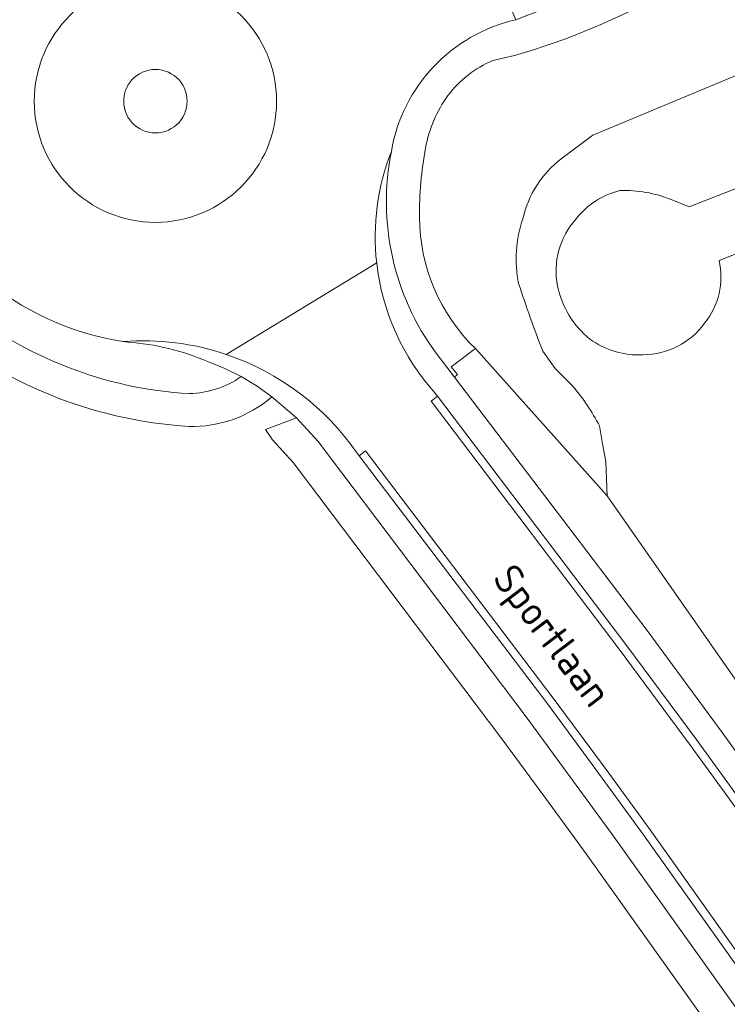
# Model space of a CAD drawing. Extents: x 184422 to 188298, y 343471 to 350189.
# Tile 486 of 513: x 187359 to 187402, y 349490 to 349550. Entities that reach past the tile are written whole.
import ezdxf
from ezdxf.enums import TextEntityAlignment as Align

# ---------------------------------------------------------------- set-up
doc = ezdxf.new("R2010")
doc.units = 0
for name, color, linetype, lineweight in [('B-WA-GR-BEPLANTING_CULTUUR_HEESTERS-GV', 252, 'Continuous', 18), ('B-WA-GR-GRAS-GV', 252, 'Continuous', 13), ('B-WA-OG-TERREIN_CULTUURSCHEIDING-GV', 252, 'Continuous', 18), ('B-WA-OG-TERREIN_ERF-GV', 252, 'Continuous', 18), ('B-WA-OG-TOPOGRAFIE-T18', 252, 'Continuous', 18), ('B-WA-OG-WEG-GV', 252, 'Continuous', 18), ('B-WA-VH-VERHARDING_ASFALT-GV', 252, 'Continuous', 18), ('B-WA-VH-VERHARDING_BETONSTRAATSTEEN-GV', 252, 'Continuous', 18), ('B-WA-VH-VERHARDING_GESLOTEN-GV', 252, 'Continuous', 18), ('B-WA-VH-VERHARDING_OPEN-GV', 252, 'Continuous', 18), ('B-WA-VH-VERHARDING_SIERBESTRATING-GV', 252, 'Continuous', 18), ('B-WA-VH-VERHARDING_TEGEL-GV', 252, 'Continuous', 18)]:
    doc.layers.add(name, color=color, linetype=linetype, lineweight=lineweight)
doc.styles.add('NLCS-ISO-M1000-T18', font='NLCS-ISO.ttf', dxfattribs={"height": 1.8})

msp = doc.modelspace()

# ---------------------------------------------------------------- linework, layer by layer
at = {"layer": 'B-WA-GR-BEPLANTING_CULTUUR_HEESTERS-GV', "flags": 128}
msp.add_lwpolyline([(187366.93, 349547.049), (187366.726, 349547.038), (187366.525, 349547.006), (187366.328, 349546.954), (187366.137, 349546.881), (187365.955, 349546.788), (187365.784, 349546.677), (187365.626, 349546.548), (187365.481, 349546.404), (187365.353, 349546.246), (187365.242, 349546.075), (187365.163, 349545.924), (187365.098, 349545.767), (187365.047, 349545.605), (187365.01, 349545.438), (187364.988, 349545.27), (187364.98, 349545.1), (187364.991, 349544.896), (187365.023, 349544.695), (187365.075, 349544.497), (187365.149, 349544.307), (187365.241, 349544.125), (187365.352, 349543.954), (187365.481, 349543.795), (187365.625, 349543.651), (187365.784, 349543.522), (187365.955, 349543.411), (187366.137, 349543.319), (187366.327, 349543.245), (187366.525, 349543.193), (187366.726, 349543.161), (187366.93, 349543.15), (187367.134, 349543.161), (187367.335, 349543.193), (187367.533, 349543.245), (187367.723, 349543.319), (187367.905, 349543.411), (187368.076, 349543.522), (187368.235, 349543.651), (187368.379, 349543.795), (187368.508, 349543.954), (187368.619, 349544.125), (187368.711, 349544.307), (187368.785, 349544.497), (187368.837, 349544.695), (187368.869, 349544.896), (187368.88, 349545.1), (187368.869, 349545.304), (187368.837, 349545.505), (187368.784, 349545.702), (187368.711, 349545.893), (187368.618, 349546.075), (187368.507, 349546.246), (187368.379, 349546.404), (187368.234, 349546.548), (187368.076, 349546.677), (187367.905, 349546.788), (187367.723, 349546.881), (187367.532, 349546.954), (187367.335, 349547.006), (187367.134, 349547.038)], close=True, dxfattribs=at)
msp.add_lwpolyline([(187366.93, 349547.049), (187366.726, 349547.038), (187366.525, 349547.006), (187366.328, 349546.954), (187366.137, 349546.881), (187365.955, 349546.788), (187365.784, 349546.677), (187365.626, 349546.548), (187365.481, 349546.404), (187365.353, 349546.246), (187365.242, 349546.075), (187365.163, 349545.924), (187365.098, 349545.767), (187365.047, 349545.605), (187365.01, 349545.438), (187364.988, 349545.27), (187364.98, 349545.1), (187364.991, 349544.896), (187365.023, 349544.695), (187365.075, 349544.497), (187365.149, 349544.307), (187365.241, 349544.125), (187365.352, 349543.954), (187365.481, 349543.795), (187365.625, 349543.651), (187365.784, 349543.522), (187365.955, 349543.411), (187366.137, 349543.319), (187366.327, 349543.245), (187366.525, 349543.193), (187366.726, 349543.161), (187366.93, 349543.15), (187367.134, 349543.161), (187367.335, 349543.193), (187367.533, 349543.245), (187367.723, 349543.319), (187367.905, 349543.411), (187368.076, 349543.522), (187368.235, 349543.651), (187368.379, 349543.795), (187368.508, 349543.954), (187368.619, 349544.125), (187368.711, 349544.307), (187368.785, 349544.497), (187368.837, 349544.695), (187368.869, 349544.896), (187368.88, 349545.1), (187368.869, 349545.304), (187368.837, 349545.505), (187368.784, 349545.702), (187368.711, 349545.893), (187368.618, 349546.075), (187368.507, 349546.246), (187368.379, 349546.404), (187368.234, 349546.548), (187368.076, 349546.677), (187367.905, 349546.788), (187367.723, 349546.881), (187367.532, 349546.954), (187367.335, 349547.006), (187367.134, 349547.038)], close=True, dxfattribs=at)
msp.add_lwpolyline([(187366.93, 349547.049), (187366.726, 349547.038), (187366.525, 349547.006), (187366.328, 349546.954), (187366.137, 349546.881), (187365.955, 349546.788), (187365.784, 349546.677), (187365.626, 349546.548), (187365.481, 349546.404), (187365.353, 349546.246), (187365.242, 349546.075), (187365.163, 349545.924), (187365.098, 349545.767), (187365.047, 349545.605), (187365.01, 349545.438), (187364.988, 349545.27), (187364.98, 349545.1), (187364.991, 349544.896), (187365.023, 349544.695), (187365.075, 349544.497), (187365.149, 349544.307), (187365.241, 349544.125), (187365.352, 349543.954), (187365.481, 349543.795), (187365.625, 349543.651), (187365.784, 349543.522), (187365.955, 349543.411), (187366.137, 349543.319), (187366.327, 349543.245), (187366.525, 349543.193), (187366.726, 349543.161), (187366.93, 349543.15), (187367.134, 349543.161), (187367.335, 349543.193), (187367.533, 349543.245), (187367.723, 349543.319), (187367.905, 349543.411), (187368.076, 349543.522), (187368.235, 349543.651), (187368.379, 349543.795), (187368.508, 349543.954), (187368.619, 349544.125), (187368.711, 349544.307), (187368.785, 349544.497), (187368.837, 349544.695), (187368.869, 349544.896), (187368.88, 349545.1), (187368.869, 349545.304), (187368.837, 349545.505), (187368.784, 349545.702), (187368.711, 349545.893), (187368.618, 349546.075), (187368.507, 349546.246), (187368.379, 349546.404), (187368.234, 349546.548), (187368.076, 349546.677), (187367.905, 349546.788), (187367.723, 349546.881), (187367.532, 349546.954), (187367.335, 349547.006), (187367.134, 349547.038)], close=True, dxfattribs=at)
at = {"layer": 'B-WA-GR-GRAS-GV'}
for points in [[(187368.986, 349525.102, -0.109928), (187357.689, 349528.354)], [(187368.986, 349525.102, -0.109928), (187357.689, 349528.354)], [(187368.986, 349525.102, -0.109928), (187357.689, 349528.354)], [(187374.096, 349526.922, -0.185888), (187368.986, 349525.102)], [(187374.096, 349526.922, -0.185888), (187368.986, 349525.102)], [(187374.096, 349526.922, -0.185888), (187368.986, 349525.102)]]:
    msp.add_lwpolyline(points, format="xyb", dxfattribs=at)
at = {"layer": 'B-WA-GR-GRAS-GV', "flags": 128}
msp.add_lwpolyline([(187440.698, 349427.798), (187419.631, 349460.793), (187415.853, 349466.662), (187404.805, 349482.848), (187393.414, 349498.83), (187390.81, 349502.388), (187388.158, 349505.978), (187375.395, 349522.888), (187374.121, 349524.273), (187373.699, 349524.923), (187375.593, 349525.627), (187374.096, 349526.922)], dxfattribs=at)
msp.add_lwpolyline([(187440.698, 349427.798), (187419.631, 349460.793), (187415.853, 349466.662), (187404.805, 349482.848), (187393.414, 349498.83), (187390.81, 349502.388), (187388.158, 349505.978), (187375.395, 349522.888), (187374.121, 349524.273), (187373.699, 349524.923), (187375.593, 349525.627), (187374.096, 349526.922)], dxfattribs=at)
msp.add_lwpolyline([(187440.698, 349427.798), (187419.631, 349460.793), (187415.853, 349466.662), (187404.805, 349482.848), (187393.414, 349498.83), (187390.81, 349502.388), (187388.158, 349505.978), (187375.395, 349522.888), (187374.121, 349524.273), (187373.699, 349524.923), (187375.593, 349525.627), (187374.096, 349526.922)], dxfattribs=at)
at = {"layer": 'B-WA-OG-TERREIN_CULTUURSCHEIDING-GV'}
for points in [[(187398.414, 349551.853, -0.05931), (187389.002, 349547.91)], [(187398.414, 349551.853, -0.05931), (187389.002, 349547.91)], [(187398.414, 349551.853, -0.05931), (187389.002, 349547.91)], [(187387.672, 349547.592, 0.132691), (187384.907, 349545.442)], [(187387.672, 349547.592, 0.132691), (187384.907, 349545.442)], [(187387.672, 349547.592, 0.132691), (187384.907, 349545.442)], [(187384.907, 349545.442, 0.111624), (187383.539, 349542.231)], [(187384.907, 349545.442, 0.111624), (187383.539, 349542.231)], [(187384.907, 349545.442, 0.111624), (187383.539, 349542.231)], [(187383.539, 349542.231, 0.049709), (187383.164, 349537.956)], [(187383.539, 349542.231, 0.049709), (187383.164, 349537.956)], [(187383.539, 349542.231, 0.049709), (187383.164, 349537.956)], [(187389.523, 349537.875, -0.17691), (187391.87, 349541.55)], [(187389.523, 349537.875, -0.17691), (187391.87, 349541.55)], [(187389.523, 349537.875, -0.17691), (187391.87, 349541.55)], [(187383.164, 349537.956, 0.201645), (187386.599, 349529.886)], [(187383.164, 349537.956, 0.201645), (187386.599, 349529.886)], [(187383.164, 349537.956, 0.201645), (187386.599, 349529.886)], [(187389.259, 349533.881, -0.132118), (187389.523, 349537.875)], [(187389.259, 349533.881, -0.132118), (187389.523, 349537.875)], [(187389.259, 349533.881, -0.132118), (187389.523, 349537.875)], [(187364.95, 349530.329, -0.142965), (187356.243, 349534.354)], [(187364.95, 349530.329, -0.142965), (187356.243, 349534.354)], [(187364.95, 349530.329, -0.142965), (187356.243, 349534.354)], [(187390.742, 349529.732, -0.013053), (187389.259, 349533.881)], [(187390.742, 349529.732, -0.013053), (187389.259, 349533.881)], [(187390.742, 349529.732, -0.013053), (187389.259, 349533.881)], [(187354.821, 349532.683, 0.160299), (187369.018, 349527.121)], [(187354.821, 349532.683, 0.160299), (187369.018, 349527.121)], [(187354.821, 349532.683, 0.160299), (187369.018, 349527.121)], [(187370.142, 349529.088, 0.083559), (187365.239, 349530.288)], [(187370.142, 349529.088, 0.083559), (187365.239, 349530.288)], [(187370.142, 349529.088, 0.083559), (187365.239, 349530.288)], [(187369.018, 349527.121, 0.148463), (187372.203, 349528.168)], [(187369.018, 349527.121, 0.148463), (187372.203, 349528.168)], [(187369.018, 349527.121, 0.148463), (187372.203, 349528.168)], [(187394.224, 349525.139, 0.058477), (187392.586, 349527.581)], [(187394.224, 349525.139, 0.058477), (187392.586, 349527.581)], [(187394.224, 349525.139, 0.058477), (187392.586, 349527.581)]]:
    msp.add_lwpolyline(points, format="xyb", dxfattribs=at)
at = {"layer": 'B-WA-OG-TERREIN_CULTUURSCHEIDING-GV', "flags": 128}
for points in [[(187391.87, 349541.55), (187393.815, 349543.019), (187403.908, 349547.21), (187404.182, 349546.828), (187405.813, 349548.001), (187406.761, 349548.684), (187406.997, 349548.853), (187406.144, 349549.855), (187398.414, 349551.853)], [(187391.87, 349541.55), (187393.815, 349543.019), (187403.908, 349547.21), (187404.182, 349546.828), (187405.813, 349548.001), (187406.761, 349548.684), (187406.997, 349548.853), (187406.144, 349549.855), (187398.414, 349551.853)], [(187391.87, 349541.55), (187393.815, 349543.019), (187403.908, 349547.21), (187404.182, 349546.828), (187405.813, 349548.001), (187406.761, 349548.684), (187406.997, 349548.853), (187406.144, 349549.855), (187398.414, 349551.853)], [(187389.002, 349547.91), (187387.672, 349547.592)], [(187389.002, 349547.91), (187387.672, 349547.592)], [(187389.002, 349547.91), (187387.672, 349547.592)], [(187365.239, 349530.288), (187365.094, 349530.307), (187364.95, 349530.329)], [(187365.239, 349530.288), (187365.094, 349530.307), (187364.95, 349530.329)], [(187365.239, 349530.288), (187365.094, 349530.307), (187364.95, 349530.329)], [(187386.599, 349529.886), (187394.703, 349520.841), (187394.612, 349522.937), (187394.408, 349524.036), (187394.224, 349525.139)], [(187386.599, 349529.886), (187394.703, 349520.841), (187394.612, 349522.937), (187394.408, 349524.036), (187394.224, 349525.139)], [(187386.599, 349529.886), (187394.703, 349520.841), (187394.612, 349522.937), (187394.408, 349524.036), (187394.224, 349525.139)], [(187392.586, 349527.581), (187391.497, 349528.656), (187390.742, 349529.732)], [(187392.586, 349527.581), (187391.497, 349528.656), (187390.742, 349529.732)], [(187392.586, 349527.581), (187391.497, 349528.656), (187390.742, 349529.732)], [(187372.203, 349528.168), (187371.191, 349528.669), (187370.142, 349529.088)], [(187372.203, 349528.168), (187371.191, 349528.669), (187370.142, 349529.088)], [(187372.203, 349528.168), (187371.191, 349528.669), (187370.142, 349529.088)]]:
    msp.add_lwpolyline(points, dxfattribs=at)
msp.add_lwpolyline([(187419.631, 349460.793), (187421.321, 349461.882), (187417.52, 349467.767), (187406.442, 349483.997), (187395.036, 349500), (187392.413, 349503.584), (187389.775, 349507.156), (187376.932, 349524.171), (187375.593, 349525.627), (187373.699, 349524.923), (187374.121, 349524.273), (187375.395, 349522.888), (187388.158, 349505.978), (187390.81, 349502.388), (187393.414, 349498.83), (187404.805, 349482.848), (187415.853, 349466.662)], close=True, dxfattribs=at)
msp.add_lwpolyline([(187419.631, 349460.793), (187421.321, 349461.882), (187417.52, 349467.767), (187406.442, 349483.997), (187395.036, 349500), (187392.413, 349503.584), (187389.775, 349507.156), (187376.932, 349524.171), (187375.593, 349525.627), (187373.699, 349524.923), (187374.121, 349524.273), (187375.395, 349522.888), (187388.158, 349505.978), (187390.81, 349502.388), (187393.414, 349498.83), (187404.805, 349482.848), (187415.853, 349466.662)], close=True, dxfattribs=at)
msp.add_lwpolyline([(187419.631, 349460.793), (187421.321, 349461.882), (187417.52, 349467.767), (187406.442, 349483.997), (187395.036, 349500), (187392.413, 349503.584), (187389.775, 349507.156), (187376.932, 349524.171), (187375.593, 349525.627), (187373.699, 349524.923), (187374.121, 349524.273), (187375.395, 349522.888), (187388.158, 349505.978), (187390.81, 349502.388), (187393.414, 349498.83), (187404.805, 349482.848), (187415.853, 349466.662)], close=True, dxfattribs=at)
at = {"layer": 'B-WA-OG-TERREIN_ERF-GV', "flags": 128}
for points in [[(187398.631, 349539.045), (187399.735, 349538.596), (187407.824, 349541.767), (187404.182, 349546.828), (187403.908, 349547.21), (187393.815, 349543.019), (187391.87, 349541.55)], [(187398.631, 349539.045), (187399.735, 349538.596), (187407.824, 349541.767), (187404.182, 349546.828), (187403.908, 349547.21), (187393.815, 349543.019), (187391.87, 349541.55)], [(187398.631, 349539.045), (187399.735, 349538.596), (187407.824, 349541.767), (187404.182, 349546.828), (187403.908, 349547.21), (187393.815, 349543.019), (187391.87, 349541.55)], [(187444.452, 349498.852), (187423.181, 349528.377), (187421.549, 349530.642), (187415.743, 349538.701), (187414.846, 349538.083), (187413.727, 349539.685), (187410.825, 349537.597), (187410.074, 349538.639), (187401.587, 349535.31)], [(187444.452, 349498.852), (187423.181, 349528.377), (187421.549, 349530.642), (187415.743, 349538.701), (187414.846, 349538.083), (187413.727, 349539.685), (187410.825, 349537.597), (187410.074, 349538.639), (187401.587, 349535.31)], [(187444.452, 349498.852), (187423.181, 349528.377), (187421.549, 349530.642), (187415.743, 349538.701), (187414.846, 349538.083), (187413.727, 349539.685), (187410.825, 349537.597), (187410.074, 349538.639), (187401.587, 349535.31)], [(187390.742, 349529.732), (187391.497, 349528.656), (187392.586, 349527.581)], [(187390.742, 349529.732), (187391.497, 349528.656), (187392.586, 349527.581)], [(187390.742, 349529.732), (187391.497, 349528.656), (187392.586, 349527.581)], [(187394.224, 349525.139), (187394.408, 349524.036), (187394.612, 349522.937), (187394.703, 349520.841), (187411.349, 349496.991), (187428.269, 349472.606), (187446.968, 349443.63), (187464.386, 349416.707), (187470.315, 349406.468), (187475.984, 349396.914), (187480.006, 349386.104), (187482.124, 349378.933), (187483.585, 349373.064), (187485.252, 349367.327), (187486.35, 349363.7), (187529.296, 349362.954), (187614.439, 349361.899)], [(187394.224, 349525.139), (187394.408, 349524.036), (187394.612, 349522.937), (187394.703, 349520.841), (187411.349, 349496.991), (187428.269, 349472.606), (187446.968, 349443.63), (187464.386, 349416.707), (187470.315, 349406.468), (187475.984, 349396.914), (187480.006, 349386.104), (187482.124, 349378.933), (187483.585, 349373.064), (187485.252, 349367.327), (187486.35, 349363.7), (187529.296, 349362.954), (187614.439, 349361.899)], [(187394.224, 349525.139), (187394.408, 349524.036), (187394.612, 349522.937), (187394.703, 349520.841), (187411.349, 349496.991), (187428.269, 349472.606), (187446.968, 349443.63), (187464.386, 349416.707), (187470.315, 349406.468), (187475.984, 349396.914), (187480.006, 349386.104), (187482.124, 349378.933), (187483.585, 349373.064), (187485.252, 349367.327), (187486.35, 349363.7), (187529.296, 349362.954), (187614.439, 349361.899)]]:
    msp.add_lwpolyline(points, dxfattribs=at)
at = {"layer": 'B-WA-OG-TERREIN_ERF-GV'}
for points in [[(187391.87, 349541.55, 0.17691), (187389.523, 349537.875)], [(187391.87, 349541.55, 0.17691), (187389.523, 349537.875)], [(187391.87, 349541.55, 0.17691), (187389.523, 349537.875)], [(187392.787, 349537.863, -0.169238), (187395.486, 349539.599)], [(187392.787, 349537.863, -0.169238), (187395.486, 349539.599)], [(187392.787, 349537.863, -0.169238), (187395.486, 349539.599)], [(187395.486, 349539.599, -0.109076), (187398.631, 349539.045)], [(187395.486, 349539.599, -0.109076), (187398.631, 349539.045)], [(187395.486, 349539.599, -0.109076), (187398.631, 349539.045)], [(187389.523, 349537.875, 0.132118), (187389.259, 349533.881)], [(187389.523, 349537.875, 0.132118), (187389.259, 349533.881)], [(187389.523, 349537.875, 0.132118), (187389.259, 349533.881)], [(187391.654, 349533.733, -0.237011), (187392.787, 349537.863)], [(187391.654, 349533.733, -0.237011), (187392.787, 349537.863)], [(187391.654, 349533.733, -0.237011), (187392.787, 349537.863)], [(187401.587, 349535.31, -0.22722), (187400.696, 349531.445)], [(187401.587, 349535.31, -0.22722), (187400.696, 349531.445)], [(187401.587, 349535.31, -0.22722), (187400.696, 349531.445)], [(187389.259, 349533.881, 0.013053), (187390.742, 349529.732)], [(187389.259, 349533.881, 0.013053), (187390.742, 349529.732)], [(187389.259, 349533.881, 0.013053), (187390.742, 349529.732)], [(187393.646, 349530.476, -0.17516), (187391.654, 349533.733)], [(187393.646, 349530.476, -0.17516), (187391.654, 349533.733)], [(187393.646, 349530.476, -0.17516), (187391.654, 349533.733)], [(187400.696, 349531.445, -0.234178), (187396.922, 349529.505)], [(187400.696, 349531.445, -0.234178), (187396.922, 349529.505)], [(187400.696, 349531.445, -0.234178), (187396.922, 349529.505)], [(187396.922, 349529.505, -0.174361), (187393.646, 349530.476)], [(187396.922, 349529.505, -0.174361), (187393.646, 349530.476)], [(187396.922, 349529.505, -0.174361), (187393.646, 349530.476)], [(187392.586, 349527.581, -0.058477), (187394.224, 349525.139)], [(187392.586, 349527.581, -0.058477), (187394.224, 349525.139)], [(187392.586, 349527.581, -0.058477), (187394.224, 349525.139)]]:
    msp.add_lwpolyline(points, format="xyb", dxfattribs=at)
at = {"layer": 'B-WA-OG-WEG-GV', "flags": 128}
msp.add_lwpolyline([(187482.862, 349363.761), (187486.35, 349363.7), (187485.252, 349367.327), (187483.585, 349373.064), (187482.124, 349378.933), (187480.006, 349386.104), (187475.984, 349396.914), (187470.315, 349406.468), (187464.386, 349416.707), (187446.968, 349443.63), (187428.269, 349472.606), (187411.349, 349496.991), (187394.703, 349520.841), (187386.599, 349529.886), (187385.11, 349528.774), (187385.504, 349528.294), (187385.31, 349528.123), (187397.154, 349512.547), (187401.765, 349506.293), (187406.324, 349500), (187415.66, 349486.747), (187424.759, 349473.329), (187425.086, 349472.885), (187463.577, 349413.051)], dxfattribs=at)
msp.add_lwpolyline([(187482.862, 349363.761), (187486.35, 349363.7), (187485.252, 349367.327), (187483.585, 349373.064), (187482.124, 349378.933), (187480.006, 349386.104), (187475.984, 349396.914), (187470.315, 349406.468), (187464.386, 349416.707), (187446.968, 349443.63), (187428.269, 349472.606), (187411.349, 349496.991), (187394.703, 349520.841), (187386.599, 349529.886), (187385.11, 349528.774), (187385.504, 349528.294), (187385.31, 349528.123), (187397.154, 349512.547), (187401.765, 349506.293), (187406.324, 349500), (187415.66, 349486.747), (187424.759, 349473.329), (187425.086, 349472.885), (187463.577, 349413.051)], dxfattribs=at)
msp.add_lwpolyline([(187482.862, 349363.761), (187486.35, 349363.7), (187485.252, 349367.327), (187483.585, 349373.064), (187482.124, 349378.933), (187480.006, 349386.104), (187475.984, 349396.914), (187470.315, 349406.468), (187464.386, 349416.707), (187446.968, 349443.63), (187428.269, 349472.606), (187411.349, 349496.991), (187394.703, 349520.841), (187386.599, 349529.886), (187385.11, 349528.774), (187385.504, 349528.294), (187385.31, 349528.123), (187397.154, 349512.547), (187401.765, 349506.293), (187406.324, 349500), (187415.66, 349486.747), (187424.759, 349473.329), (187425.086, 349472.885), (187463.577, 349413.051)], dxfattribs=at)
at = {"layer": 'B-WA-VH-VERHARDING_ASFALT-GV', "flags": 128}
for points in [[(187389.096, 349550.11), (187386.031, 349557.318)], [(187386.031, 349557.318), (187389.096, 349550.11)], [(187389.096, 349550.11), (187386.031, 349557.318)], [(187386.031, 349557.318), (187389.096, 349550.11)], [(187389.096, 349550.11), (187386.031, 349557.318)], [(187386.031, 349557.318), (187389.096, 349550.11)], [(187371.284, 349529.528), (187380.532, 349535.156)], [(187380.532, 349535.156), (187371.284, 349529.528)], [(187371.284, 349529.528), (187380.532, 349535.156)], [(187380.532, 349535.156), (187371.284, 349529.528)], [(187371.284, 349529.528), (187380.532, 349535.156)], [(187380.532, 349535.156), (187371.284, 349529.528)], [(187364.95, 349530.329), (187365.094, 349530.307), (187365.239, 349530.288)], [(187364.95, 349530.329), (187365.094, 349530.307), (187365.239, 349530.288)], [(187364.95, 349530.329), (187365.094, 349530.307), (187365.239, 349530.288)], [(187463.577, 349413.051), (187425.086, 349472.885), (187424.759, 349473.329), (187415.66, 349486.747), (187406.324, 349500), (187401.765, 349506.293), (187397.154, 349512.547), (187385.31, 349528.123), (187384.179, 349529.61)], [(187463.577, 349413.051), (187425.086, 349472.885), (187424.759, 349473.329), (187415.66, 349486.747), (187406.324, 349500), (187401.765, 349506.293), (187397.154, 349512.547), (187385.31, 349528.123), (187384.179, 349529.61)], [(187463.577, 349413.051), (187425.086, 349472.885), (187424.759, 349473.329), (187415.66, 349486.747), (187406.324, 349500), (187401.765, 349506.293), (187397.154, 349512.547), (187385.31, 349528.123), (187384.179, 349529.61)], [(187370.142, 349529.088), (187371.191, 349528.669), (187372.203, 349528.168), (187373.174, 349527.583), (187374.096, 349526.922), (187375.593, 349525.627), (187376.932, 349524.171), (187389.775, 349507.156), (187392.413, 349503.584), (187395.036, 349500), (187406.442, 349483.997), (187417.52, 349467.767), (187421.321, 349461.882), (187438.938, 349434.601), (187444.356, 349426.155), (187445.826, 349423.864), (187449.131, 349418.653), (187452.921, 349412.791), (187456.056, 349407.775), (187459.653, 349402.02), (187462.077, 349397.528)], [(187370.142, 349529.088), (187371.191, 349528.669), (187372.203, 349528.168), (187373.174, 349527.583), (187374.096, 349526.922), (187375.593, 349525.627), (187376.932, 349524.171), (187389.775, 349507.156), (187392.413, 349503.584), (187395.036, 349500), (187406.442, 349483.997), (187417.52, 349467.767), (187421.321, 349461.882), (187438.938, 349434.601), (187444.356, 349426.155), (187445.826, 349423.864), (187449.131, 349418.653), (187452.921, 349412.791), (187456.056, 349407.775), (187459.653, 349402.02), (187462.077, 349397.528)], [(187370.142, 349529.088), (187371.191, 349528.669), (187372.203, 349528.168), (187373.174, 349527.583), (187374.096, 349526.922), (187375.593, 349525.627), (187376.932, 349524.171), (187389.775, 349507.156), (187392.413, 349503.584), (187395.036, 349500), (187406.442, 349483.997), (187417.52, 349467.767), (187421.321, 349461.882), (187438.938, 349434.601), (187444.356, 349426.155), (187445.826, 349423.864), (187449.131, 349418.653), (187452.921, 349412.791), (187456.056, 349407.775), (187459.653, 349402.02), (187462.077, 349397.528)], [(187461.989, 349411.746), (187423.481, 349471.66), (187422.975, 349472.368), (187413.633, 349486.132), (187404.035, 349499.709), (187399.766, 349505.571), (187395.448, 349511.4), (187383.873, 349526.651), (187384.271, 349526.954), (187384.119, 349527.154)], [(187461.989, 349411.746), (187423.481, 349471.66), (187422.975, 349472.368), (187413.633, 349486.132), (187404.035, 349499.709), (187399.766, 349505.571), (187395.448, 349511.4), (187383.873, 349526.651), (187384.271, 349526.954), (187384.119, 349527.154)], [(187461.989, 349411.746), (187423.481, 349471.66), (187422.975, 349472.368), (187413.633, 349486.132), (187404.035, 349499.709), (187399.766, 349505.571), (187395.448, 349511.4), (187383.873, 349526.651), (187384.271, 349526.954), (187384.119, 349527.154)], [(187384.119, 349527.154), (187384.271, 349526.954), (187395.848, 349511.7), (187400.169, 349505.867), (187404.441, 349500), (187414.044, 349486.417), (187423.385, 349472.654), (187423.895, 349471.941), (187462.408, 349412.02)], [(187384.119, 349527.154), (187384.271, 349526.954), (187395.848, 349511.7), (187400.169, 349505.867), (187404.441, 349500), (187414.044, 349486.417), (187423.385, 349472.654), (187423.895, 349471.941), (187462.408, 349412.02)], [(187384.119, 349527.154), (187384.271, 349526.954), (187395.848, 349511.7), (187400.169, 349505.867), (187404.441, 349500), (187414.044, 349486.417), (187423.385, 349472.654), (187423.895, 349471.941), (187462.408, 349412.02)], [(187379.33, 349523.462), (187379.454, 349523.298), (187379.853, 349523.6), (187391.445, 349508.322), (187394.405, 349504.314), (187397.344, 349500.292), (187408.458, 349484.661), (187419.254, 349468.802), (187440.22, 349436.326), (187450.235, 349420.7)], [(187379.33, 349523.462), (187379.454, 349523.298), (187379.853, 349523.6), (187391.445, 349508.322), (187394.405, 349504.314), (187397.344, 349500.292), (187408.458, 349484.661), (187419.254, 349468.802), (187440.22, 349436.326), (187450.235, 349420.7)], [(187379.33, 349523.462), (187379.454, 349523.298), (187379.853, 349523.6), (187391.445, 349508.322), (187394.405, 349504.314), (187397.344, 349500.292), (187408.458, 349484.661), (187419.254, 349468.802), (187440.22, 349436.326), (187450.235, 349420.7)], [(187475.253, 349341.406), (187474.181, 349272.349), (187475.688, 349272.326), (187476.546, 349329.025), (187476.765, 349342.381), (187476.525, 349351.159), (187475.483, 349361.319), (187473.827, 349370.16), (187471.733, 349378.035), (187467.831, 349388.913), (187464.462, 349396.252), (187460.774, 349403.055), (187458.282, 349407.235), (187449.814, 349420.43), (187439.799, 349436.056), (187418.837, 349468.526), (187408.048, 349484.375), (187396.938, 349500), (187394.002, 349504.018), (187391.045, 349508.022), (187379.454, 349523.298), (187379.33, 349523.462)], [(187475.253, 349341.406), (187474.181, 349272.349), (187475.688, 349272.326), (187476.546, 349329.025), (187476.765, 349342.381), (187476.525, 349351.159), (187475.483, 349361.319), (187473.827, 349370.16), (187471.733, 349378.035), (187467.831, 349388.913), (187464.462, 349396.252), (187460.774, 349403.055), (187458.282, 349407.235), (187449.814, 349420.43), (187439.799, 349436.056), (187418.837, 349468.526), (187408.048, 349484.375), (187396.938, 349500), (187394.002, 349504.018), (187391.045, 349508.022), (187379.454, 349523.298), (187379.33, 349523.462)], [(187475.253, 349341.406), (187474.181, 349272.349), (187475.688, 349272.326), (187476.546, 349329.025), (187476.765, 349342.381), (187476.525, 349351.159), (187475.483, 349361.319), (187473.827, 349370.16), (187471.733, 349378.035), (187467.831, 349388.913), (187464.462, 349396.252), (187460.774, 349403.055), (187458.282, 349407.235), (187449.814, 349420.43), (187439.799, 349436.056), (187418.837, 349468.526), (187408.048, 349484.375), (187396.938, 349500), (187394.002, 349504.018), (187391.045, 349508.022), (187379.454, 349523.298), (187379.33, 349523.462)]]:
    msp.add_lwpolyline(points, dxfattribs=at)
at = {"layer": 'B-WA-VH-VERHARDING_ASFALT-GV'}
for points in [[(187389.096, 349550.11, 0.031921), (187397.778, 349553.985)], [(187389.096, 349550.11, 0.031921), (187397.778, 349553.985)], [(187389.096, 349550.11, 0.031921), (187397.778, 349553.985)], [(187359.48, 349545.1, -0.999866), (187374.38, 349545.1)], [(187359.48, 349545.1, -0.999866), (187374.38, 349545.1)], [(187359.48, 349545.1, -0.999866), (187374.38, 349545.1)], [(187381.435, 349542.016, -0.303592), (187389.096, 349550.11)], [(187381.435, 349542.016, -0.303592), (187389.096, 349550.11)], [(187381.435, 349542.016, -0.303592), (187389.096, 349550.11)], [(187374.38, 349545.1, -1), (187359.48, 349545.1)], [(187374.38, 349545.1, -1), (187359.48, 349545.1)], [(187374.38, 349545.1, -1), (187359.48, 349545.1)], [(187380.532, 349535.156, -0.122008), (187381.435, 349542.016)], [(187381.435, 349542.016, 0.122008), (187380.532, 349535.156)], [(187380.532, 349535.156, -0.122008), (187381.435, 349542.016)], [(187381.435, 349542.016, 0.122008), (187380.532, 349535.156)], [(187380.532, 349535.156, -0.122008), (187381.435, 349542.016)], [(187381.435, 349542.016, 0.122008), (187380.532, 349535.156)], [(187384.179, 349529.61, -0.210736), (187381.435, 349542.016)], [(187384.179, 349529.61, -0.210736), (187381.435, 349542.016)], [(187384.179, 349529.61, -0.210736), (187381.435, 349542.016)], [(187384.119, 349527.154, -0.156092), (187380.532, 349535.156)], [(187380.532, 349535.156, 0.156092), (187384.119, 349527.154)], [(187384.119, 349527.154, -0.156092), (187380.532, 349535.156)], [(187380.532, 349535.156, 0.156092), (187384.119, 349527.154)], [(187384.119, 349527.154, -0.156092), (187380.532, 349535.156)], [(187380.532, 349535.156, 0.156092), (187384.119, 349527.154)], [(187356.243, 349534.354, 0.142965), (187364.95, 349530.329)], [(187356.243, 349534.354, 0.142965), (187364.95, 349530.329)], [(187356.243, 349534.354, 0.142965), (187364.95, 349530.329)], [(187364.95, 349530.329, -0.100557), (187371.284, 349529.528)], [(187371.284, 349529.528, 0.100557), (187364.95, 349530.329)], [(187364.95, 349530.329, -0.100557), (187371.284, 349529.528)], [(187371.284, 349529.528, 0.100557), (187364.95, 349530.329)], [(187364.95, 349530.329, -0.100557), (187371.284, 349529.528)], [(187371.284, 349529.528, 0.100557), (187364.95, 349530.329)], [(187365.239, 349530.288, -0.083559), (187370.142, 349529.088)], [(187365.239, 349530.288, -0.083559), (187370.142, 349529.088)], [(187365.239, 349530.288, -0.083559), (187370.142, 349529.088)], [(187371.284, 349529.528, -0.161288), (187379.33, 349523.462)], [(187379.33, 349523.462, 0.161288), (187371.284, 349529.528)], [(187371.284, 349529.528, -0.161288), (187379.33, 349523.462)], [(187379.33, 349523.462, 0.161288), (187371.284, 349529.528)], [(187371.284, 349529.528, -0.161288), (187379.33, 349523.462)], [(187379.33, 349523.462, 0.161288), (187371.284, 349529.528)]]:
    msp.add_lwpolyline(points, format="xyb", dxfattribs=at)
at = {"layer": 'B-WA-VH-VERHARDING_BETONSTRAATSTEEN-GV', "flags": 128}
for points in [[(187462.408, 349412.02), (187423.895, 349471.941), (187423.385, 349472.654), (187414.044, 349486.417), (187404.441, 349500), (187400.169, 349505.867), (187395.848, 349511.7), (187384.271, 349526.954), (187383.873, 349526.651), (187395.448, 349511.4), (187399.766, 349505.571), (187404.035, 349499.709), (187413.633, 349486.132), (187422.975, 349472.368), (187423.481, 349471.66), (187461.989, 349411.746)], [(187462.408, 349412.02), (187423.895, 349471.941), (187423.385, 349472.654), (187414.044, 349486.417), (187404.441, 349500), (187400.169, 349505.867), (187395.848, 349511.7), (187384.271, 349526.954), (187383.873, 349526.651), (187395.448, 349511.4), (187399.766, 349505.571), (187404.035, 349499.709), (187413.633, 349486.132), (187422.975, 349472.368), (187423.481, 349471.66), (187461.989, 349411.746)], [(187462.408, 349412.02), (187423.895, 349471.941), (187423.385, 349472.654), (187414.044, 349486.417), (187404.441, 349500), (187400.169, 349505.867), (187395.848, 349511.7), (187384.271, 349526.954), (187383.873, 349526.651), (187395.448, 349511.4), (187399.766, 349505.571), (187404.035, 349499.709), (187413.633, 349486.132), (187422.975, 349472.368), (187423.481, 349471.66), (187461.989, 349411.746)], [(187450.235, 349420.7), (187440.22, 349436.326), (187419.254, 349468.802), (187408.458, 349484.661), (187397.344, 349500.292), (187394.405, 349504.314), (187391.445, 349508.322), (187379.853, 349523.6), (187379.454, 349523.298), (187391.045, 349508.022), (187394.002, 349504.018), (187396.938, 349500), (187408.048, 349484.375), (187418.837, 349468.526), (187439.799, 349436.056), (187449.814, 349420.43)], [(187450.235, 349420.7), (187440.22, 349436.326), (187419.254, 349468.802), (187408.458, 349484.661), (187397.344, 349500.292), (187394.405, 349504.314), (187391.445, 349508.322), (187379.853, 349523.6), (187379.454, 349523.298), (187391.045, 349508.022), (187394.002, 349504.018), (187396.938, 349500), (187408.048, 349484.375), (187418.837, 349468.526), (187439.799, 349436.056), (187449.814, 349420.43)], [(187450.235, 349420.7), (187440.22, 349436.326), (187419.254, 349468.802), (187408.458, 349484.661), (187397.344, 349500.292), (187394.405, 349504.314), (187391.445, 349508.322), (187379.853, 349523.6), (187379.454, 349523.298), (187391.045, 349508.022), (187394.002, 349504.018), (187396.938, 349500), (187408.048, 349484.375), (187418.837, 349468.526), (187439.799, 349436.056), (187449.814, 349420.43)]]:
    msp.add_lwpolyline(points, dxfattribs=at)
at = {"layer": 'B-WA-VH-VERHARDING_GESLOTEN-GV', "flags": 128}
msp.add_lwpolyline([(187401.587, 349535.31), (187410.074, 349538.639), (187408.793, 349540.421), (187407.824, 349541.767), (187399.735, 349538.596), (187398.631, 349539.045)], dxfattribs=at)
msp.add_lwpolyline([(187401.587, 349535.31), (187410.074, 349538.639), (187408.793, 349540.421), (187407.824, 349541.767), (187399.735, 349538.596), (187398.631, 349539.045)], dxfattribs=at)
msp.add_lwpolyline([(187401.587, 349535.31), (187410.074, 349538.639), (187408.793, 349540.421), (187407.824, 349541.767), (187399.735, 349538.596), (187398.631, 349539.045)], dxfattribs=at)
at = {"layer": 'B-WA-VH-VERHARDING_GESLOTEN-GV'}
for points in [[(187395.486, 349539.599, 0.169238), (187392.787, 349537.863)], [(187395.486, 349539.599, 0.169238), (187392.787, 349537.863)], [(187395.486, 349539.599, 0.169238), (187392.787, 349537.863)], [(187398.631, 349539.045, 0.109076), (187395.486, 349539.599)], [(187398.631, 349539.045, 0.109076), (187395.486, 349539.599)], [(187398.631, 349539.045, 0.109076), (187395.486, 349539.599)], [(187392.787, 349537.863, 0.237011), (187391.654, 349533.733)], [(187392.787, 349537.863, 0.237011), (187391.654, 349533.733)], [(187392.787, 349537.863, 0.237011), (187391.654, 349533.733)], [(187400.696, 349531.445, 0.22722), (187401.587, 349535.31)], [(187400.696, 349531.445, 0.22722), (187401.587, 349535.31)], [(187400.696, 349531.445, 0.22722), (187401.587, 349535.31)], [(187391.654, 349533.733, 0.17516), (187393.646, 349530.476)], [(187391.654, 349533.733, 0.17516), (187393.646, 349530.476)], [(187391.654, 349533.733, 0.17516), (187393.646, 349530.476)], [(187396.922, 349529.505, 0.234178), (187400.696, 349531.445)], [(187396.922, 349529.505, 0.234178), (187400.696, 349531.445)], [(187396.922, 349529.505, 0.234178), (187400.696, 349531.445)], [(187393.646, 349530.476, 0.174361), (187396.922, 349529.505)], [(187393.646, 349530.476, 0.174361), (187396.922, 349529.505)], [(187393.646, 349530.476, 0.174361), (187396.922, 349529.505)]]:
    msp.add_lwpolyline(points, format="xyb", dxfattribs=at)
at = {"layer": 'B-WA-VH-VERHARDING_OPEN-GV'}
for points in [[(187397.778, 349553.985, -0.031921), (187389.096, 349550.11)], [(187397.778, 349553.985, -0.031921), (187389.096, 349550.11)], [(187397.778, 349553.985, -0.031921), (187389.096, 349550.11)], [(187389.002, 349547.91, 0.05931), (187398.414, 349551.853)], [(187389.002, 349547.91, 0.05931), (187398.414, 349551.853)], [(187389.002, 349547.91, 0.05931), (187398.414, 349551.853)], [(187389.096, 349550.11, 0.303592), (187381.435, 349542.016)], [(187389.096, 349550.11, 0.303592), (187381.435, 349542.016)], [(187389.096, 349550.11, 0.303592), (187381.435, 349542.016)], [(187384.907, 349545.442, -0.132691), (187387.672, 349547.592)], [(187384.907, 349545.442, -0.132691), (187387.672, 349547.592)], [(187384.907, 349545.442, -0.132691), (187387.672, 349547.592)], [(187383.539, 349542.231, -0.111624), (187384.907, 349545.442)], [(187383.539, 349542.231, -0.111624), (187384.907, 349545.442)], [(187383.539, 349542.231, -0.111624), (187384.907, 349545.442)], [(187381.435, 349542.016, 0.210736), (187384.179, 349529.61)], [(187381.435, 349542.016, 0.210736), (187384.179, 349529.61)], [(187381.435, 349542.016, 0.210736), (187384.179, 349529.61)], [(187383.164, 349537.956, -0.049709), (187383.539, 349542.231)], [(187383.164, 349537.956, -0.049709), (187383.539, 349542.231)], [(187383.164, 349537.956, -0.049709), (187383.539, 349542.231)], [(187386.599, 349529.886, -0.201645), (187383.164, 349537.956)], [(187386.599, 349529.886, -0.201645), (187383.164, 349537.956)], [(187386.599, 349529.886, -0.201645), (187383.164, 349537.956)]]:
    msp.add_lwpolyline(points, format="xyb", dxfattribs=at)
at = {"layer": 'B-WA-VH-VERHARDING_OPEN-GV', "flags": 128}
for points in [[(187387.672, 349547.592), (187389.002, 349547.91)], [(187387.672, 349547.592), (187389.002, 349547.91)], [(187387.672, 349547.592), (187389.002, 349547.91)], [(187384.179, 349529.61), (187385.31, 349528.123), (187385.504, 349528.294), (187385.11, 349528.774), (187386.599, 349529.886)], [(187384.179, 349529.61), (187385.31, 349528.123), (187385.504, 349528.294), (187385.11, 349528.774), (187386.599, 349529.886)], [(187384.179, 349529.61), (187385.31, 349528.123), (187385.504, 349528.294), (187385.11, 349528.774), (187386.599, 349529.886)]]:
    msp.add_lwpolyline(points, dxfattribs=at)
at = {"layer": 'B-WA-VH-VERHARDING_SIERBESTRATING-GV'}
for points in [[(187374.38, 349545.1, 0.999866), (187359.48, 349545.1)], [(187374.38, 349545.1, 0.999866), (187359.48, 349545.1)], [(187374.38, 349545.1, 0.999866), (187359.48, 349545.1)], [(187359.48, 349545.1, 1), (187374.38, 349545.1)], [(187359.48, 349545.1, 1), (187374.38, 349545.1)], [(187359.48, 349545.1, 1), (187374.38, 349545.1)]]:
    msp.add_lwpolyline(points, format="xyb", dxfattribs=at)
at = {"layer": 'B-WA-VH-VERHARDING_SIERBESTRATING-GV', "flags": 128}
msp.add_lwpolyline([(187365.955, 349546.788), (187366.137, 349546.881), (187366.328, 349546.954), (187366.525, 349547.006), (187366.726, 349547.038), (187366.93, 349547.049), (187367.134, 349547.038), (187367.335, 349547.006), (187367.532, 349546.954), (187367.723, 349546.881), (187367.905, 349546.788), (187368.076, 349546.677), (187368.234, 349546.548), (187368.379, 349546.404), (187368.507, 349546.246), (187368.618, 349546.075), (187368.711, 349545.893), (187368.784, 349545.702), (187368.837, 349545.505), (187368.869, 349545.304), (187368.88, 349545.1), (187368.869, 349544.896), (187368.837, 349544.695), (187368.785, 349544.497), (187368.711, 349544.307), (187368.619, 349544.125), (187368.508, 349543.954), (187368.379, 349543.795), (187368.235, 349543.651), (187368.076, 349543.522), (187367.905, 349543.411), (187367.723, 349543.319), (187367.533, 349543.245), (187367.335, 349543.193), (187367.134, 349543.161), (187366.93, 349543.15), (187366.726, 349543.161), (187366.525, 349543.193), (187366.327, 349543.245), (187366.137, 349543.319), (187365.955, 349543.411), (187365.784, 349543.522), (187365.625, 349543.651), (187365.481, 349543.795), (187365.352, 349543.954), (187365.241, 349544.125), (187365.149, 349544.307), (187365.075, 349544.497), (187365.023, 349544.695), (187364.991, 349544.896), (187364.98, 349545.1), (187364.988, 349545.27), (187365.01, 349545.438), (187365.047, 349545.605), (187365.098, 349545.767), (187365.163, 349545.924), (187365.242, 349546.075), (187365.353, 349546.246), (187365.481, 349546.404), (187365.626, 349546.548), (187365.784, 349546.677)], close=True, dxfattribs=at)
msp.add_lwpolyline([(187365.955, 349546.788), (187366.137, 349546.881), (187366.328, 349546.954), (187366.525, 349547.006), (187366.726, 349547.038), (187366.93, 349547.049), (187367.134, 349547.038), (187367.335, 349547.006), (187367.532, 349546.954), (187367.723, 349546.881), (187367.905, 349546.788), (187368.076, 349546.677), (187368.234, 349546.548), (187368.379, 349546.404), (187368.507, 349546.246), (187368.618, 349546.075), (187368.711, 349545.893), (187368.784, 349545.702), (187368.837, 349545.505), (187368.869, 349545.304), (187368.88, 349545.1), (187368.869, 349544.896), (187368.837, 349544.695), (187368.785, 349544.497), (187368.711, 349544.307), (187368.619, 349544.125), (187368.508, 349543.954), (187368.379, 349543.795), (187368.235, 349543.651), (187368.076, 349543.522), (187367.905, 349543.411), (187367.723, 349543.319), (187367.533, 349543.245), (187367.335, 349543.193), (187367.134, 349543.161), (187366.93, 349543.15), (187366.726, 349543.161), (187366.525, 349543.193), (187366.327, 349543.245), (187366.137, 349543.319), (187365.955, 349543.411), (187365.784, 349543.522), (187365.625, 349543.651), (187365.481, 349543.795), (187365.352, 349543.954), (187365.241, 349544.125), (187365.149, 349544.307), (187365.075, 349544.497), (187365.023, 349544.695), (187364.991, 349544.896), (187364.98, 349545.1), (187364.988, 349545.27), (187365.01, 349545.438), (187365.047, 349545.605), (187365.098, 349545.767), (187365.163, 349545.924), (187365.242, 349546.075), (187365.353, 349546.246), (187365.481, 349546.404), (187365.626, 349546.548), (187365.784, 349546.677)], close=True, dxfattribs=at)
msp.add_lwpolyline([(187365.955, 349546.788), (187366.137, 349546.881), (187366.328, 349546.954), (187366.525, 349547.006), (187366.726, 349547.038), (187366.93, 349547.049), (187367.134, 349547.038), (187367.335, 349547.006), (187367.532, 349546.954), (187367.723, 349546.881), (187367.905, 349546.788), (187368.076, 349546.677), (187368.234, 349546.548), (187368.379, 349546.404), (187368.507, 349546.246), (187368.618, 349546.075), (187368.711, 349545.893), (187368.784, 349545.702), (187368.837, 349545.505), (187368.869, 349545.304), (187368.88, 349545.1), (187368.869, 349544.896), (187368.837, 349544.695), (187368.785, 349544.497), (187368.711, 349544.307), (187368.619, 349544.125), (187368.508, 349543.954), (187368.379, 349543.795), (187368.235, 349543.651), (187368.076, 349543.522), (187367.905, 349543.411), (187367.723, 349543.319), (187367.533, 349543.245), (187367.335, 349543.193), (187367.134, 349543.161), (187366.93, 349543.15), (187366.726, 349543.161), (187366.525, 349543.193), (187366.327, 349543.245), (187366.137, 349543.319), (187365.955, 349543.411), (187365.784, 349543.522), (187365.625, 349543.651), (187365.481, 349543.795), (187365.352, 349543.954), (187365.241, 349544.125), (187365.149, 349544.307), (187365.075, 349544.497), (187365.023, 349544.695), (187364.991, 349544.896), (187364.98, 349545.1), (187364.988, 349545.27), (187365.01, 349545.438), (187365.047, 349545.605), (187365.098, 349545.767), (187365.163, 349545.924), (187365.242, 349546.075), (187365.353, 349546.246), (187365.481, 349546.404), (187365.626, 349546.548), (187365.784, 349546.677)], close=True, dxfattribs=at)
at = {"layer": 'B-WA-VH-VERHARDING_TEGEL-GV'}
for points in [[(187369.018, 349527.121, -0.160299), (187354.821, 349532.683)], [(187369.018, 349527.121, -0.160299), (187354.821, 349532.683)], [(187369.018, 349527.121, -0.160299), (187354.821, 349532.683)], [(187357.689, 349528.354, 0.109928), (187368.986, 349525.102)], [(187357.689, 349528.354, 0.109928), (187368.986, 349525.102)], [(187357.689, 349528.354, 0.109928), (187368.986, 349525.102)], [(187372.203, 349528.168, -0.148463), (187369.018, 349527.121)], [(187372.203, 349528.168, -0.148463), (187369.018, 349527.121)], [(187372.203, 349528.168, -0.148463), (187369.018, 349527.121)], [(187368.986, 349525.102, 0.185888), (187374.096, 349526.922)], [(187368.986, 349525.102, 0.185888), (187374.096, 349526.922)], [(187368.986, 349525.102, 0.185888), (187374.096, 349526.922)]]:
    msp.add_lwpolyline(points, format="xyb", dxfattribs=at)
at = {"layer": 'B-WA-VH-VERHARDING_TEGEL-GV', "flags": 128}
msp.add_lwpolyline([(187374.096, 349526.922), (187373.174, 349527.583), (187372.203, 349528.168)], dxfattribs=at)
msp.add_lwpolyline([(187374.096, 349526.922), (187373.174, 349527.583), (187372.203, 349528.168)], dxfattribs=at)
msp.add_lwpolyline([(187374.096, 349526.922), (187373.174, 349527.583), (187372.203, 349528.168)], dxfattribs=at)

# ---------------------------------------------------------------- texts
at = {"layer": 'B-WA-OG-TOPOGRAFIE-T18', "style": 'NLCS-ISO-M1000-T18'}
msp.add_text('Sportlaan', height=1.8, rotation=307.2, dxfattribs=at).set_placement((187391.123, 349512.089), align=Align.MIDDLE)
msp.add_text('Sportlaan', height=1.8, rotation=307.2, dxfattribs=at).set_placement((187391.123, 349512.089), align=Align.MIDDLE)
msp.add_text('Sportlaan', height=1.8, rotation=307.2, dxfattribs=at).set_placement((187391.123, 349512.089), align=Align.MIDDLE)

doc.saveas('drawing.dxf')
